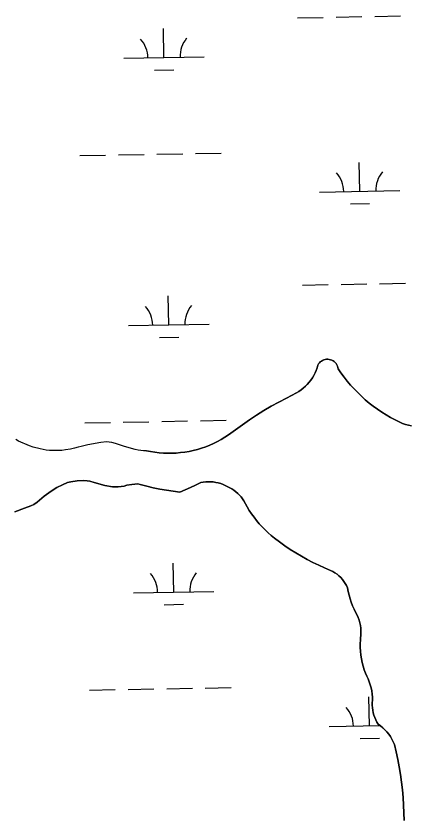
# Model space of a CAD drawing. Extents: x 3957609 to 3995875, y 234277 to 260273.
# Drawn here: x 3978514 to 3979005, y 251732 to 252725 of the extents above; entities that cross this region are included whole.
import ezdxf

# ---------------------------------------------------------------- set-up
doc = ezdxf.new("R2010")
doc.units = 0
doc.layers.add('V-TOPO-SHOR', color=7, linetype='Continuous')
doc.layers.add('V-WETL-SWMP', color=7, linetype='Continuous')

msp = doc.modelspace()

# ---------------------------------------------------------------- linework, layer by layer
at = {"layer": 'V-TOPO-SHOR'}
for points in [[(3978675.656, 252183.919), (3978680.909, 252182.873), (3978686.202, 252182.041), (3978691.522, 252181.429), (3978696.863, 252181.032), (3978702.219, 252180.851), (3978707.574, 252180.892), (3978712.924, 252181.15), (3978718.261, 252181.626), (3978723.571, 252182.32), (3978728.849, 252183.227), (3978734.088, 252184.351), (3978739.275, 252185.687), (3978744.404, 252187.233), (3978749.464, 252188.988), (3978754.449, 252190.946), (3978759.352, 252193.109), (3978764.161, 252195.466), (3978768.869, 252198.02), (3978773.471, 252200.762), (3978777.956, 252203.691), (3978786.459, 252210.136), (3978795.108, 252216.384), (3978803.898, 252222.434), (3978812.825, 252228.281), (3978821.884, 252233.921), (3978831.067, 252239.355), (3978840.375, 252244.577), (3978849.798, 252249.582), (3978862.379, 252255.97), (3978865.322, 252257.754), (3978868.15, 252259.716), (3978870.849, 252261.848), (3978873.413, 252264.142), (3978875.832, 252266.591), (3978878.095, 252269.184), (3978880.19, 252271.912), (3978882.115, 252274.762), (3978883.862, 252277.73), (3978885.421, 252280.796), (3978886.789, 252283.954), (3978887.956, 252287.19), (3978888.925, 252290.491), (3978889.777, 252291.976), (3978890.813, 252293.338), (3978892.015, 252294.556), (3978893.363, 252295.609), (3978894.835, 252296.479), (3978896.408, 252297.155), (3978898.055, 252297.622), (3978899.746, 252297.874), (3978901.457, 252297.909), (3978903.158, 252297.721), (3978904.821, 252297.315), (3978906.417, 252296.701), (3978907.922, 252295.888), (3978909.311, 252294.886), (3978910.558, 252293.715), (3978911.643, 252292.394), (3978912.553, 252290.944), (3978913.267, 252289.387), (3978913.775, 252287.755), (3978914.07, 252286.069), (3978917.709, 252280.763), (3978921.527, 252275.586), (3978925.519, 252270.539), (3978929.678, 252265.632), (3978934.003, 252260.871), (3978938.488, 252256.259), (3978943.125, 252251.8), (3978947.913, 252247.502), (3978952.845, 252243.371), (3978957.914, 252239.408), (3978963.114, 252235.619), (3978968.438, 252232.01), (3978973.884, 252228.586), (3978979.442, 252225.346), (3978985.109, 252222.299), (3978990.874, 252219.446), (3978994.372, 252217.994), (3978997.944, 252216.741), (3979001.583, 252215.688), (3979005.274, 252214.842)], [(3978551.134, 252184.612), (3978543.628, 252186.207), (3978534.871, 252188.515), (3978530.402, 252190.117), (3978516.637, 252195.81), (3978513.24, 252197.772)], [(3978675.656, 252183.919), (3978672.083, 252183.913), (3978668.687, 252184.444), (3978665.65, 252184.618), (3978661.72, 252185.326), (3978648.492, 252189.236), (3978641.164, 252191.902), (3978637.41, 252192.969), (3978632.941, 252194.032), (3978625.974, 252194.915), (3978619.007, 252194.368), (3978602.754, 252191.304), (3978594.717, 252189.326), (3978590.967, 252188.605), (3978586.146, 252187.17), (3978581.323, 252186.088), (3978575.073, 252185.007), (3978570.428, 252184.464), (3978559.174, 252184.087), (3978555.244, 252184.081), (3978551.134, 252184.612)], [(3978668.064, 252142.089), (3978665.025, 252142.619), (3978657.523, 252142.071), (3978651.273, 252140.989), (3978648.058, 252140.09), (3978640.556, 252139.185), (3978636.806, 252139.001), (3978633.769, 252139.175), (3978624.118, 252140.768), (3978610.712, 252144.497), (3978605.529, 252146.097), (3978602.133, 252146.627), (3978597.488, 252146.797), (3978589.628, 252146.429), (3978581.592, 252145.343), (3978577.483, 252144.264), (3978571.413, 252141.575), (3978564.452, 252138.169), (3978557.313, 252133.87)], [(3978835.021, 252075.349), (3978830.962, 252078.603), (3978827.034, 252082.013), (3978823.243, 252085.572), (3978819.594, 252089.277), (3978816.092, 252093.123), (3978812.741, 252097.103), (3978809.551, 252101.209), (3978806.522, 252105.438), (3978803.658, 252109.78), (3978800.969, 252114.232), (3978796.974, 252121.443), (3978795.315, 252123.997), (3978793.484, 252126.428), (3978791.489, 252128.728), (3978789.343, 252130.886), (3978787.053, 252132.893), (3978784.632, 252134.739), (3978782.091, 252136.414), (3978779.441, 252137.909), (3978771.042, 252141.948), (3978768.095, 252143.029), (3978765.082, 252143.916), (3978762.021, 252144.602), (3978758.92, 252145.087), (3978755.793, 252145.368), (3978752.655, 252145.446), (3978749.517, 252145.317), (3978746.396, 252144.983), (3978743.304, 252144.444), (3978736.935, 252141.163), (3978730.461, 252138.091), (3978723.889, 252135.232), (3978717.227, 252132.592), (3978708.924, 252133.545), (3978700.656, 252134.753), (3978692.427, 252136.211), (3978684.248, 252137.921), (3978676.123, 252139.881), (3978668.064, 252142.089)], [(3978557.313, 252133.87), (3978548.392, 252127.245), (3978539.829, 252119.907), (3978535.723, 252117.042), (3978531.975, 252115.25), (3978524.119, 252112.557), (3978512.156, 252107.893)], [(3978994.938, 251752.352), (3978994.069, 251761.904), (3978992.98, 251771.434), (3978991.665, 251780.934), (3978990.125, 251790.4), (3978988.365, 251799.829), (3978986.383, 251809.213), (3978984.183, 251818.548), (3978982.719, 251821.864), (3978981.042, 251825.079), (3978979.162, 251828.178), (3978977.081, 251831.145), (3978974.814, 251833.976), (3978972.367, 251836.648), (3978969.751, 251839.159), (3978966.976, 251841.494), (3978964.058, 251843.642), (3978962.403, 251846.298), (3978960.945, 251849.067), (3978959.687, 251851.932), (3978958.639, 251854.879), (3978957.803, 251857.896), (3978957.187, 251860.962), (3978956.791, 251864.067), (3978956.621, 251867.192), (3978956.675, 251870.319), (3978956.951, 251873.436), (3978956.814, 251877.336), (3978956.46, 251881.223), (3978955.892, 251885.081), (3978955.11, 251888.905), (3978954.121, 251892.677), (3978952.921, 251896.39), (3978951.52, 251900.032), (3978949.916, 251903.589), (3978948.12, 251907.052), (3978946.541, 251911.466), (3978945.179, 251915.951), (3978944.039, 251920.497), (3978943.121, 251925.095), (3978942.431, 251929.732), (3978941.966, 251934.395), (3978941.728, 251939.079), (3978941.722, 251943.765), (3978941.943, 251948.448), (3978942.603, 251956.499), (3978942.576, 251959.891), (3978942.314, 251963.272), (3978941.819, 251966.629), (3978941.092, 251969.94), (3978940.135, 251973.194), (3978938.955, 251976.375), (3978933.948, 251986.664), (3978932.136, 251990.963), (3978930.512, 251995.335), (3978929.078, 251999.775), (3978927.841, 252004.273), (3978926.801, 252008.819), (3978925.961, 252013.409), (3978924.626, 252016.184), (3978923.094, 252018.857), (3978921.373, 252021.411), (3978919.471, 252023.831), (3978917.398, 252026.111), (3978915.166, 252028.232), (3978912.784, 252030.186), (3978910.269, 252031.964), (3978907.631, 252033.553), (3978904.885, 252034.948), (3978897.408, 252038.059), (3978890.025, 252041.385), (3978882.74, 252044.922), (3978875.56, 252048.669), (3978868.492, 252052.622), (3978861.541, 252056.777), (3978854.713, 252061.131), (3978848.014, 252065.68), (3978841.446, 252070.421), (3978835.021, 252075.349)], [(3978996.191, 251723.613), (3978995.998, 251733.202), (3978995.581, 251742.782), (3978994.938, 251752.352)]]:
    msp.add_lwpolyline(points, dxfattribs=at)
at = {"layer": 'V-WETL-SWMP'}
for p, q in [((3978863.748, 252722.747), (3978895.743, 252723.328)), ((3978911.74, 252723.619), (3978943.735, 252724.201)), ((3978959.732, 252724.492), (3978991.727, 252725.074)), ((3978697.556, 252673.287), (3978696.902, 252709.281)), ((3978647.564, 252672.378), (3978747.548, 252674.196)), ((3978685.839, 252657.641), (3978709.835, 252658.077)), ((3978592.913, 252551.294), (3978624.907, 252551.875)), ((3978640.905, 252552.166), (3978672.899, 252552.748)), ((3978688.897, 252553.039), (3978720.891, 252553.621)), ((3978736.889, 252553.911), (3978768.883, 252554.493)), ((3978941.094, 252506.874), (3978940.439, 252542.868)), ((3978891.102, 252505.965), (3978991.085, 252507.783)), ((3978929.376, 252491.228), (3978953.372, 252491.664)), ((3978869.796, 252390.127), (3978901.791, 252390.708)), ((3978917.788, 252390.999), (3978949.783, 252391.581)), ((3978965.78, 252391.872), (3978997.775, 252392.454)), ((3978703.604, 252340.667), (3978702.95, 252376.661)), ((3978653.612, 252339.758), (3978753.596, 252341.576)), ((3978691.887, 252325.021), (3978715.883, 252325.457)), ((3978742.937, 252221.291), (3978774.932, 252221.873)), ((3978598.961, 252218.674), (3978630.955, 252219.255)), ((3978646.953, 252219.546), (3978678.947, 252220.128)), ((3978694.945, 252220.419), (3978726.939, 252221.001)), ((3978709.652, 252008.047), (3978708.998, 252044.041)), ((3978659.66, 252007.138), (3978759.644, 252008.956)), ((3978697.935, 251992.4), (3978721.931, 251992.837)), ((3978605.009, 251886.054), (3978637.003, 251886.635)), ((3978653.001, 251886.926), (3978684.995, 251887.508)), ((3978700.993, 251887.799), (3978732.988, 251888.381)), ((3978748.985, 251888.671), (3978780.98, 251889.253)), ((3978953.19, 251841.634), (3978952.535, 251877.628)), ((3978903.198, 251840.725), (3978966.459, 251841.875)), ((3978941.472, 251825.988), (3978965.468, 251826.424))]:
    msp.add_line(p, q, dxfattribs=at)
for points in [[(3979005.274, 252214.843), (3979001.583, 252215.688), (3978997.945, 252216.74), (3978994.372, 252217.994), (3978990.875, 252219.446), (3978985.109, 252222.299), (3978979.443, 252225.347), (3978973.885, 252228.586), (3978968.439, 252232.011), (3978963.113, 252235.62), (3978957.913, 252239.408), (3978952.845, 252243.37), (3978947.914, 252247.502), (3978943.126, 252251.8), (3978938.488, 252256.258), (3978934.004, 252260.87), (3978929.679, 252265.633), (3978925.518, 252270.54), (3978921.527, 252275.586), (3978917.709, 252280.764), (3978914.07, 252286.069), (3978913.775, 252287.755), (3978913.267, 252289.388), (3978912.552, 252290.943), (3978911.644, 252292.393), (3978910.558, 252293.715), (3978909.31, 252294.886), (3978907.922, 252295.887), (3978906.417, 252296.701), (3978904.821, 252297.316), (3978903.158, 252297.72), (3978901.457, 252297.908), (3978899.746, 252297.875), (3978898.054, 252297.623), (3978896.408, 252297.155), (3978894.836, 252296.48), (3978893.363, 252295.609), (3978892.015, 252294.556), (3978890.813, 252293.338), (3978889.777, 252291.976), (3978888.925, 252290.492), (3978887.957, 252287.19), (3978886.788, 252283.954), (3978885.421, 252280.796), (3978883.862, 252277.729), (3978882.116, 252274.763), (3978880.191, 252271.911), (3978878.094, 252269.183), (3978875.832, 252266.59), (3978873.414, 252264.142), (3978870.85, 252261.847), (3978868.149, 252259.715), (3978865.322, 252257.753), (3978862.379, 252255.97), (3978849.797, 252249.582), (3978840.374, 252244.576), (3978831.067, 252239.355), (3978821.883, 252233.922), (3978812.826, 252228.281), (3978803.899, 252222.434), (3978795.109, 252216.385), (3978786.46, 252210.135), (3978777.956, 252203.69), (3978773.471, 252200.762), (3978768.87, 252198.019), (3978764.16, 252195.466), (3978759.351, 252193.108), (3978754.45, 252190.947), (3978749.464, 252188.988), (3978744.403, 252187.234), (3978739.275, 252185.687)], [(3978739.275, 252185.687), (3978734.088, 252184.351), (3978728.85, 252183.228), (3978723.571, 252182.319), (3978718.26, 252181.626), (3978712.924, 252181.15), (3978707.574, 252180.892), (3978702.218, 252180.852), (3978696.864, 252181.031), (3978691.522, 252181.428), (3978686.201, 252182.042), (3978680.909, 252182.873), (3978675.656, 252183.919), (3978672.083, 252183.913), (3978668.688, 252184.444), (3978665.65, 252184.617), (3978661.719, 252185.326), (3978648.492, 252189.235), (3978641.163, 252191.903), (3978637.41, 252192.969), (3978632.942, 252194.033), (3978625.973, 252194.915), (3978619.006, 252194.368), (3978602.754, 252191.305), (3978594.718, 252189.327), (3978590.967, 252188.606), (3978586.146, 252187.169), (3978581.324, 252186.089), (3978575.073, 252185.007), (3978570.429, 252184.464), (3978559.175, 252184.088), (3978555.244, 252184.082), (3978551.134, 252184.611), (3978543.628, 252186.207), (3978534.871, 252188.516), (3978530.402, 252190.116), (3978516.637, 252195.811), (3978513.239, 252197.771)], [(3978512.156, 252107.893), (3978524.118, 252112.557), (3978531.974, 252115.249), (3978535.723, 252117.042), (3978539.828, 252119.907), (3978548.391, 252127.246), (3978557.313, 252133.87), (3978564.452, 252138.169), (3978571.414, 252141.575), (3978577.484, 252144.264), (3978581.591, 252145.343), (3978589.629, 252146.428), (3978597.489, 252146.798), (3978602.134, 252146.627), (3978605.529, 252146.096), (3978610.713, 252144.497), (3978624.118, 252140.767), (3978633.768, 252139.174), (3978636.805, 252139.001), (3978640.556, 252139.185), (3978648.058, 252140.091), (3978651.272, 252140.989), (3978657.524, 252142.071), (3978665.026, 252142.619), (3978668.064, 252142.088), (3978676.124, 252139.881), (3978684.248, 252137.921), (3978692.427, 252136.211), (3978700.656, 252134.752), (3978708.925, 252133.545), (3978717.227, 252132.592), (3978723.889, 252135.233), (3978730.46, 252138.091), (3978736.934, 252141.163), (3978743.304, 252144.445), (3978746.397, 252144.982), (3978749.518, 252145.316), (3978752.655, 252145.445), (3978755.793, 252145.368), (3978758.919, 252145.087), (3978762.02, 252144.602), (3978765.083, 252143.915), (3978768.095, 252143.029), (3978771.042, 252141.948), (3978779.44, 252137.909), (3978782.091, 252136.413), (3978784.633, 252134.738), (3978787.054, 252132.893), (3978789.343, 252130.887), (3978791.49, 252128.728), (3978793.483, 252126.428)], [(3978793.483, 252126.428), (3978795.314, 252123.996), (3978796.974, 252121.444), (3978800.969, 252114.232), (3978803.659, 252109.78), (3978806.521, 252105.437), (3978809.55, 252101.209), (3978812.741, 252097.102), (3978816.091, 252093.123), (3978819.594, 252089.278), (3978823.243, 252085.572), (3978827.035, 252082.012), (3978830.963, 252078.603), (3978835.021, 252075.349), (3978841.447, 252070.421), (3978848.013, 252065.68), (3978854.712, 252061.131), (3978861.541, 252056.777), (3978868.492, 252052.622), (3978875.56, 252048.669), (3978882.74, 252044.922), (3978890.024, 252041.385), (3978897.408, 252038.058), (3978904.885, 252034.947), (3978907.631, 252033.553), (3978910.269, 252031.963), (3978912.785, 252030.186), (3978915.165, 252028.232), (3978917.398, 252026.11), (3978919.47, 252023.832), (3978921.373, 252021.41), (3978923.094, 252018.856), (3978924.626, 252016.184), (3978925.96, 252013.408), (3978926.801, 252008.82), (3978927.841, 252004.272), (3978929.078, 251999.775), (3978930.511, 251995.335), (3978932.135, 251990.963), (3978933.949, 251986.665), (3978938.955, 251976.375), (3978940.135, 251973.195), (3978941.091, 251969.941), (3978941.819, 251966.628), (3978942.315, 251963.272), (3978942.576, 251959.891), (3978942.602, 251956.499), (3978941.943, 251948.448), (3978941.722, 251943.765), (3978941.729, 251939.078), (3978941.965, 251934.396), (3978942.43, 251929.731), (3978943.122, 251925.095), (3978944.039, 251920.498), (3978945.18, 251915.951), (3978946.542, 251911.466), (3978948.121, 251907.052), (3978949.917, 251903.589), (3978951.519, 251900.031), (3978952.921, 251896.39), (3978954.12, 251892.677), (3978955.111, 251888.904), (3978955.892, 251885.081), (3978956.46, 251881.222), (3978956.813, 251877.336), (3978956.951, 251873.437), (3978956.674, 251870.32), (3978956.621, 251867.192), (3978956.792, 251864.067), (3978957.187, 251860.963), (3978957.804, 251857.896), (3978958.638, 251854.88), (3978959.687, 251851.932), (3978960.944, 251849.067), (3978962.404, 251846.299), (3978964.058, 251843.643), (3978966.977, 251841.494), (3978969.751, 251839.159), (3978972.366, 251836.649), (3978974.813, 251833.975), (3978977.081, 251831.146), (3978979.161, 251828.177), (3978981.042, 251825.079), (3978982.719, 251821.864), (3978984.183, 251818.548), (3978986.384, 251809.213), (3978988.365, 251799.829), (3978990.125, 251790.401), (3978991.664, 251780.934), (3978992.979, 251771.433), (3978994.07, 251761.905), (3978994.938, 251752.353)], [(3978994.938, 251752.353), (3978995.581, 251742.783), (3978995.998, 251733.201), (3978996.191, 251723.612)]]:
    msp.add_lwpolyline(points, dxfattribs=at)
for centre, start, end in [((3978642.314, 252672.758), 0.269879, 41.813537), ((3978752.781, 252674.766), 140.269876, 181.813534), ((3978885.851, 252506.345), 0.269879, 41.813537), ((3978996.319, 252508.353), 140.269876, 181.813534), ((3978648.362, 252340.138), 0.269879, 41.813537), ((3978758.829, 252342.146), 140.269876, 181.813534), ((3978654.41, 252007.517), 0.269879, 41.813537), ((3978764.877, 252009.526), 140.269876, 181.813534), ((3978897.947, 251841.105), 0.269879, 41.813537)]:
    msp.add_arc(centre, 35.246, start, end, dxfattribs=at)

doc.saveas('drawing.dxf')
